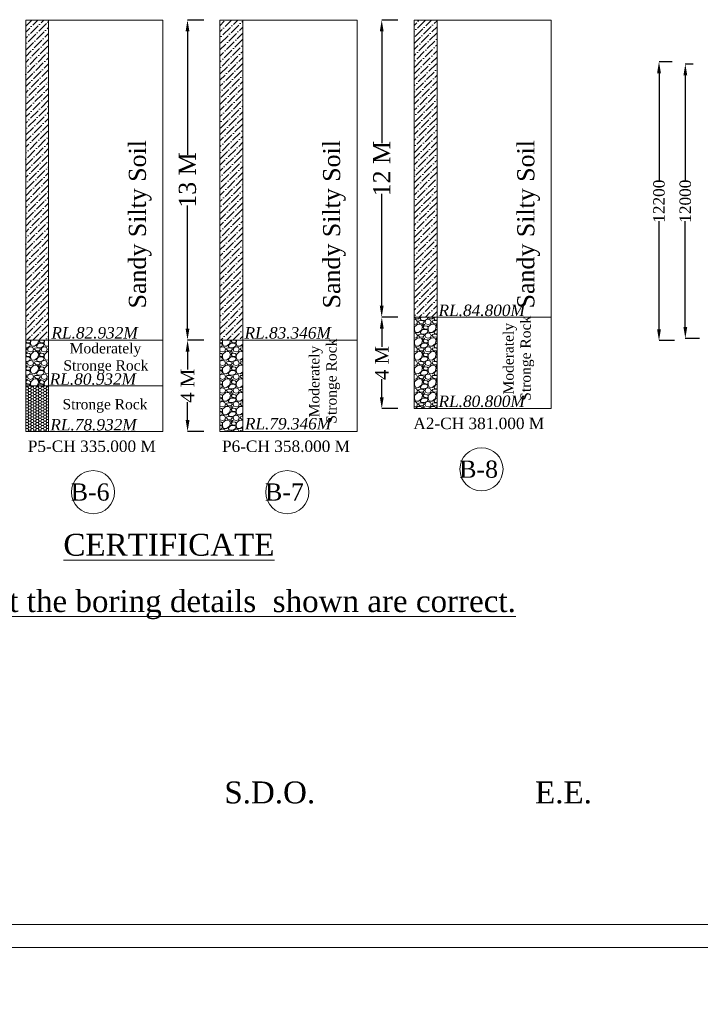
# Model space of a CAD drawing. Header units: millimetres. Extents: x -20950785 to 389010297, y -11535949 to 14056629.
# Tile 341 of 654: x 14622431 to 14682010, y -2582955 to -2496809. Entities that reach past the tile are written whole.
import ezdxf

# ---------------------------------------------------------------- set-up
doc = ezdxf.new("R2010")
doc.units = ezdxf.units.MM
doc.header["$LTSCALE"] = 60
doc.header["$MEASUREMENT"] = 0
doc.styles.add('PDF Arial Bold', font='times.ttf')
doc.styles.add('style1', font='txt.shx', dxfattribs={"height": 1})
doc.dimstyles.get("Standard").update_dxf_attribs({"dimtxt": 400, "dimasz": 215, "dimexe": 0.18, "dimexo": 0.0625, "dimgap": 0.09, "dimtad": 0, "dimtih": 1, "dimtoh": 1, "dimdec": 0, "dimzin": 4, "dimdsep": 46, "dimtxsty": 'Standard', "dimblk": 'OPEN90', "dimcen": 0, "dimadec": 0, "dimazin": 1, "dimtfac": 1, "dimtdec": 0, "dimtix": 1, "dimtofl": 0, "dimtmove": 0, "dimatfit": 3, "dimldrblk": 'OPEN30', "dimfxl": 1, "dimtolj": 1, "dimtzin": 0, "dimarcsym": 0})
pattern_1 = [(228.0127875, (1615041.08, -1041255.94), (-9600, -10800), [161.4432, -15982.90566]), (184.96974073, (1614933.08, -1041375.937), (14400, 1200), [277.0416, -27427.10971]), (132.5104471, (1614657.08, -1041399.94), (12000, -13200), [195.3456, -19339.23912]), (267.273689, (1614189.08, -1041699.937), (1200, 24000), [252.2856, -24976.26965]), (292.8336542, (1614177.08, -1041951.937), (-6000, 14400), [247.386, -24491.24775]), (357.273689, (1614273.08, -1042179.937), (-24000, 1200), [252.2856, -24976.26965]), (37.69424047, (1614525.08, -1042191.937), (-15600, -12000), [333.6348, -33029.81826]), (72.25532837, (1614789.08, -1041987.937), (8400, 26400), [314.9856, -31183.5858]), (121.4295656, (1614885.08, -1041687.937), (-9600, 15600), [253.14, -25060.88773]), (175.2363583, (1614753.08, -1041471.94), (13200, -1200), [288.9984, -14160.9151]), (222.3974378, (1614465.08, -1041447.937), (-14400, -13200), [373.7376, -37000.05001]), (138.8140748, (1615377.08, -1041711.94), (-8400, 7200), [127.5612, -12628.61378]), (171.4692344, (1615281.08, -1041627.937), (15600, -2400), [242.6844, -24025.8137]), (225, (1615041.1, -1041591.9), (-1e-13, -1200), [169.7052, -1527.35107]), (203.1985905, (1614957.08, -1041447.94), (6000, 2400), [91.3896, -9047.53813]), (291.8014095, (1614873.08, -1041483.94), (-1200, 3600), [129.2436, -6332.95417]), (30.9637565, (1614921.08, -1041603.94), (3600, 2400), [209.9148, -6787.22747]), (161.5650512, (1615101.08, -1041495.94), (2400, -1200), [151.7892, -3642.94399]), (16.38954033, (1614177.08, -1041483.937), (12000, 3600), [212.64, -21051.41418]), (70.34617594, (1614381.08, -1041423.94), (-4800, -13200), [178.3932, -17660.8893]), (293.1985905, (1615101.08, -1041255.94), (-2400, 6000), [182.778, -8956.14973]), (343.61045967, (1615173.08, -1041423.937), (-12000, 3600), [212.64, -21051.41418]), (339.4439548, (1614177.08, -1042227.94), (-6000, 2400), [205.056, -10047.74849]), (294.7751406, (1614369.08, -1042299.94), (-6000, 13200), [171.8136, -17009.57168]), (66.8014095, (1615113.08, -1042455.94), (2400, 6000), [182.778, -8956.14973]), (17.35402464, (1615185.08, -1042287.94), (-15600, -4800), [201.1572, -19914.50834]), (69.4439548, (1614525.08, -1042455.94), (-2400, -6000), [102.528, -10150.27649]), (101.3099325, (1615041.08, -1042455.94), (-1200, 4800), [61.188, -6057.63542]), (165.9637565, (1615029.08, -1042395.94), (3600, -1200), [247.386, -4700.34075]), (186.00900596, (1614789.08, -1042335.937), (12000, 1200), [229.26, -22696.70781]), (303.6900675, (1614921.08, -1041711.94), (-1200, 2400), [173.0664, -4153.59513]), (353.1572266, (1615017.08, -1041855.937), (20400, -2400), [302.1528, -29913.07515]), (60.9453959, (1615317.08, -1041891.94), (-4800, -8400), [123.5472, -12231.20897]), (90, (1615377.1, -1041783.9), (-1200, 1200), [72, -1128]), (120.2564372, (1614765.08, -1042299.94), (4800, -8400), [166.7088, -16504.22399]), (48.0127875, (1614681.08, -1042155.94), (9600, 10800), [322.8864, -15821.46246]), (0, (1614897.1, -1041915.9), (1200, 1200), [312, -888]), (325.3048465, (1615209.08, -1041915.94), (12000, -8400), [189.7368, -18783.92916]), (254.0546041, (1615365.08, -1042023.94), (-1200, -4800), [174.7224, -8561.40947]), (207.64597536, (1615317.08, -1042191.937), (-22800, -12000), [284.478, -28163.36902]), (175.42607874, (1615065.08, -1042323.937), (-15600, 1200), [300.9588, -29794.88809])]
pattern_2 = [(45, (1614177.08, -1042455.94), (198.873782, 729.203868), [937.5, -187.5, 0, -187.5])]

# ---------------------------------------------------------------- blocks, each defined once
blk = doc.blocks.new('*D1882')
at = {"color": 0, "linetype": 'Continuous', "lineweight": -2, "ltscale": 2, "transparency": 16777216}
for p, q in [((14679550, -2500490), (14678394, -2500490)), ((14678394, -2501490), (14678394, -2510957)), ((14678394, -2523890), (14678394, -2514423)), ((14679756, -2524890), (14678394, -2524890))]:
    blk.add_line(p, q, dxfattribs=at)
at = {"color": 0, "linetype": 'Continuous', "lineweight": 9, "ltscale": 2, "transparency": 16777216}
for points in [[(14678228, -2501490), (14678561, -2501490), (14678394, -2500490)], [(14678228, -2523890), (14678561, -2523890), (14678394, -2524890)]]:
    blk.add_solid(points, dxfattribs=at)
at = {"layer": 'Defpoints', "color": 0, "linetype": 'Continuous', "lineweight": 9, "ltscale": 2, "transparency": 16777216}
for p in [(14679550, -2500490), (14678394, -2524890), (14679756, -2524890)]:
    blk.add_point(p, dxfattribs=at)
at = {"color": 0, "linetype": 'Continuous', "lineweight": 9, "ltscale": 2, "transparency": 16777216, "insert": (14678394, -2512690), "char_height": 1000, "attachment_point": 5, "rotation": 90, "style": 'PDF Arial Bold'}
blk.add_mtext('\\A1;12200', dxfattribs=at)
blk = doc.blocks.new('*D1883')
at = {"color": 0, "linetype": 'Continuous', "lineweight": -2, "ltscale": 2, "transparency": 16777216}
for p, q in [((14681372, -2500690), (14680698, -2500690)), ((14680698, -2501690), (14680698, -2510957)), ((14680698, -2523690), (14680698, -2514423)), ((14681943, -2524690), (14680698, -2524690))]:
    blk.add_line(p, q, dxfattribs=at)
at = {"color": 0, "linetype": 'Continuous', "lineweight": 9, "ltscale": 2, "transparency": 16777216}
for points in [[(14680531, -2501690), (14680865, -2501690), (14680698, -2500690)], [(14680531, -2523690), (14680865, -2523690), (14680698, -2524690)]]:
    blk.add_solid(points, dxfattribs=at)
at = {"layer": 'Defpoints', "color": 0, "linetype": 'Continuous', "lineweight": 9, "ltscale": 2, "transparency": 16777216}
for p in [(14681372, -2500690), (14680698, -2524690), (14681943, -2524690)]:
    blk.add_point(p, dxfattribs=at)
at = {"color": 0, "linetype": 'Continuous', "lineweight": 9, "ltscale": 2, "transparency": 16777216, "insert": (14680698, -2512690), "char_height": 1000, "attachment_point": 5, "rotation": 90, "style": 'PDF Arial Bold'}
blk.add_mtext('\\A1;12000', dxfattribs=at)
blk = doc.blocks.new('*D1913')
at = {"color": 0, "linetype": 'Continuous', "lineweight": -2, "ltscale": 2, "transparency": 16777216}
for p, q in [((14638541, -2496840), (14637121, -2496840)), ((14637121, -2497840), (14637121, -2508624)), ((14637121, -2523840), (14637121, -2513056)), ((14638545, -2524840), (14637121, -2524840))]:
    blk.add_line(p, q, dxfattribs=at)
at = {"color": 0, "linetype": 'Continuous', "lineweight": 9, "ltscale": 2, "transparency": 16777216}
for points in [[(14636954, -2497840), (14637288, -2497840), (14637121, -2496840)], [(14636954, -2523840), (14637288, -2523840), (14637121, -2524840)]]:
    blk.add_solid(points, dxfattribs=at)
at = {"layer": 'Defpoints', "color": 0, "linetype": 'Continuous', "lineweight": 9, "ltscale": 2, "transparency": 16777216}
for p in [(14638541, -2496840), (14637121, -2524840), (14638545, -2524840)]:
    blk.add_point(p, dxfattribs=at)
at = {"color": 0, "linetype": 'Continuous', "lineweight": 9, "ltscale": 2, "transparency": 16777216, "insert": (14637121, -2510840), "char_height": 1500, "attachment_point": 5, "rotation": 90, "style": 'PDF Arial Bold'}
blk.add_mtext('\\A1;13 M', dxfattribs=at)
blk = doc.blocks.new('*D1914')
at = {"color": 0, "linetype": 'Continuous', "lineweight": -2, "ltscale": 2, "transparency": 16777216}
for p, q in [((14655541, -2496840), (14654121, -2496840)), ((14654121, -2497840), (14654121, -2507624)), ((14654121, -2521840), (14654121, -2512056)), ((14655545, -2522840), (14654121, -2522840))]:
    blk.add_line(p, q, dxfattribs=at)
at = {"color": 0, "linetype": 'Continuous', "lineweight": 9, "ltscale": 2, "transparency": 16777216}
for points in [[(14653954, -2497840), (14654288, -2497840), (14654121, -2496840)], [(14653954, -2521840), (14654288, -2521840), (14654121, -2522840)]]:
    blk.add_solid(points, dxfattribs=at)
at = {"layer": 'Defpoints', "color": 0, "linetype": 'Continuous', "lineweight": 9, "ltscale": 2, "transparency": 16777216}
for p in [(14655541, -2496840), (14654121, -2522840), (14655545, -2522840)]:
    blk.add_point(p, dxfattribs=at)
at = {"color": 0, "linetype": 'Continuous', "lineweight": 9, "ltscale": 2, "transparency": 16777216, "insert": (14654121, -2509840), "char_height": 1500, "attachment_point": 5, "rotation": 90, "style": 'PDF Arial Bold'}
blk.add_mtext('\\A1;12 M', dxfattribs=at)
blk = doc.blocks.new('*D1920')
at = {"color": 0, "linetype": 'Continuous', "lineweight": -2, "ltscale": 2, "transparency": 16777216}
for p, q in [((14638545, -2524840), (14637128, -2524840)), ((14637128, -2525840), (14637128, -2527421)), ((14637128, -2531840), (14637128, -2530260)), ((14638545, -2532840), (14637128, -2532840))]:
    blk.add_line(p, q, dxfattribs=at)
at = {"color": 0, "linetype": 'Continuous', "lineweight": 9, "ltscale": 2, "transparency": 16777216}
for points in [[(14636962, -2525840), (14637295, -2525840), (14637128, -2524840)], [(14636962, -2531840), (14637295, -2531840), (14637128, -2532840)]]:
    blk.add_solid(points, dxfattribs=at)
at = {"layer": 'Defpoints', "color": 0, "linetype": 'Continuous', "lineweight": 9, "ltscale": 2, "transparency": 16777216}
for p in [(14638545, -2524840), (14637128, -2532840), (14638545, -2532840)]:
    blk.add_point(p, dxfattribs=at)
at = {"color": 0, "linetype": 'Continuous', "lineweight": 9, "ltscale": 2, "transparency": 16777216, "insert": (14637128, -2528840), "char_height": 1200, "attachment_point": 5, "rotation": 90, "style": 'PDF Arial Bold'}
blk.add_mtext('\\A1;4 M', dxfattribs=at)
blk = doc.blocks.new('*D1921')
at = {"color": 0, "linetype": 'Continuous', "lineweight": -2, "ltscale": 2, "transparency": 16777216}
for p, q in [((14655545, -2522840), (14654128, -2522840)), ((14654128, -2523840), (14654128, -2525421)), ((14654128, -2529840), (14654128, -2528260)), ((14655545, -2530840), (14654128, -2530840))]:
    blk.add_line(p, q, dxfattribs=at)
at = {"color": 0, "linetype": 'Continuous', "lineweight": 9, "ltscale": 2, "transparency": 16777216}
for points in [[(14653962, -2523840), (14654295, -2523840), (14654128, -2522840)], [(14653962, -2529840), (14654295, -2529840), (14654128, -2530840)]]:
    blk.add_solid(points, dxfattribs=at)
at = {"layer": 'Defpoints', "color": 0, "linetype": 'Continuous', "lineweight": 9, "ltscale": 2, "transparency": 16777216}
for p in [(14655545, -2522840), (14654128, -2530840), (14655545, -2530840)]:
    blk.add_point(p, dxfattribs=at)
at = {"color": 0, "linetype": 'Continuous', "lineweight": 9, "ltscale": 2, "transparency": 16777216, "insert": (14654128, -2526840), "char_height": 1200, "attachment_point": 5, "rotation": 90, "style": 'PDF Arial Bold'}
blk.add_mtext('\\A1;4 M', dxfattribs=at)

msp = doc.modelspace()

# ---------------------------------------------------------------- hatches: boundary and pattern name
at = {"linetype": 'Continuous', "lineweight": 9, "ltscale": 2}
h = msp.add_hatch(dxfattribs=at)
h.set_pattern_fill('ANSI36', scale=3000)
h.set_pattern_definition(pattern_2)
h.paths.add_polyline_path([(14624960.96, -2496840.44), (14622960.96, -2496840.44), (14622960.96, -2524840.44), (14624960.96, -2524840.44)])
h = msp.add_hatch(dxfattribs=at)
h.set_pattern_fill('ANSI36', scale=3000)
h.set_pattern_definition(pattern_2)
h.paths.add_polyline_path([(14641960.96, -2496840.44), (14639960.96, -2496840.44), (14639960.96, -2524840.44), (14641960.96, -2524840.44)])
h = msp.add_hatch(dxfattribs=at)
h.set_pattern_fill('ANSI36', scale=3000)
h.set_pattern_definition(pattern_2)
h.paths.add_polyline_path([(14658960.96, -2496840.44), (14656960.96, -2496840.44), (14656960.96, -2522840.44), (14658960.96, -2522840.44)])
h = msp.add_hatch(dxfattribs=at)
h.set_pattern_fill('GRAVEL', scale=1200)
h.set_pattern_definition(pattern_1)
h.paths.add_polyline_path([(14656960.96, -2530840.44), (14658960.96, -2530840.44), (14658960.96, -2522840.44), (14656960.96, -2522840.44)])
h.paths.add_polyline_path([(14658847.55, -2531265.94), (14666898.38, -2531265.94), (14666898.38, -2529130.75), (14658847.55, -2529130.75)], flags=9)
h = msp.add_hatch(dxfattribs=at)
h.set_pattern_fill('GRAVEL', scale=1200)
h.set_pattern_definition(pattern_1)
h.paths.add_polyline_path([(14622960.96, -2528840.44), (14624960.96, -2528840.44), (14624960.96, -2524840.44), (14622960.96, -2524840.44)])
h.paths.add_polyline_path([(14624813.25, -2529322.93), (14632864.08, -2529322.93), (14632864.08, -2527187.74), (14624813.25, -2527187.74)], flags=9)
h = msp.add_hatch(dxfattribs=at)
h.set_pattern_fill('GRAVEL', scale=1200)
h.set_pattern_definition(pattern_1)
h.paths.add_polyline_path([(14639960.96, -2532840.44), (14641960.96, -2532840.44), (14641960.96, -2524840.44), (14639960.96, -2524840.44)])
h.paths.add_polyline_path([(14641897.03, -2533224.75), (14649947.86, -2533224.75), (14649947.86, -2531089.56), (14641897.03, -2531089.56)], flags=9)
h = msp.add_hatch(dxfattribs=at)
h.set_pattern_fill('HONEY', scale=1200)
h.set_pattern_definition([(0, (1614177.08, -1042455.94), (225, 129.9038106), [150, -300]), (120, (1614177.08, -1042455.94), (-225, 129.9038106), [150, -300]), (60, (1614177.08, -1042455.94), (5e-14, 259.8076211), [-300, 150])])
h.paths.add_polyline_path([(14622960.96, -2532840.44), (14624960.96, -2532840.44), (14624960.96, -2528840.44), (14622960.96, -2528840.44)])
h.paths.add_polyline_path([(14624868.26, -2533318.74), (14632919.09, -2533318.74), (14632919.09, -2531183.55), (14624868.26, -2531183.55)], flags=9)

# ---------------------------------------------------------------- linework, layer by layer
at = {"color": 7, "linetype": 'Continuous', "lineweight": 9, "ltscale": 2}
for p, q in [((14622960.96, -2496840.44), (14622960.96, -2532840.44)), ((14634960.96, -2496840.44), (14622960.96, -2496840.44)), ((14624960.96, -2532840.44), (14624960.96, -2496840.44)), ((14634960.96, -2532840.44), (14634960.96, -2496840.44)), ((14639960.96, -2496840.44), (14639960.96, -2532840.44)), ((14651960.96, -2496840.44), (14639960.96, -2496840.44)), ((14641960.96, -2532840.44), (14641960.96, -2496840.44)), ((14651960.96, -2532840.44), (14651960.96, -2496840.44)), ((14656960.96, -2496840.44), (14656960.96, -2530840.44)), ((14668960.96, -2496840.44), (14656960.96, -2496840.44)), ((14658960.96, -2530840.44), (14658960.96, -2496840.44)), ((14668960.96, -2530840.44), (14668960.96, -2496840.44)), ((14656960.96, -2522840.44), (14668960.96, -2522840.44)), ((14622960.96, -2524840.44), (14634960.96, -2524840.44)), ((14639960.96, -2524840.44), (14651960.96, -2524840.44)), ((14622960.96, -2528840.44), (14634960.96, -2528840.44)), ((14656960.96, -2530840.44), (14658960.96, -2530840.44)), ((14656960.96, -2530840.44), (14668960.96, -2530840.44)), ((14622960.96, -2532840.44), (14624960.96, -2532840.44)), ((14622960.96, -2532840.44), (14634960.96, -2532840.44)), ((14639960.96, -2532840.44), (14641960.96, -2532840.44)), ((14639960.96, -2532840.44), (14651960.96, -2532840.44))]:
    msp.add_line(p, q, dxfattribs=at)
for points in [[(14595241.9, -2337928.73), (14932618.09, -2337928.73), (14932618.09, -2577974.94), (14595241.9, -2577974.94)], [(14597241.9, -2339928.73), (14930618.09, -2339928.73), (14930618.09, -2575974.94), (14597241.9, -2575974.94)]]:
    msp.add_lwpolyline(points, close=True, dxfattribs=at)
for centre, radius in [((14746250.9, -2442527.94), 347474.95), ((14662853.96, -2536144.19), 1886.25), ((14628853.96, -2538144.19), 1886.25), ((14645853.96, -2538144.19), 1886.25)]:
    msp.add_circle(centre, radius, dxfattribs=at)

# ---------------------------------------------------------------- texts
at = {"color": 7, "linetype": 'Continuous', "lineweight": 9, "ltscale": 2, "attachment_point": 1, "rotation": 90, "style": 'PDF Arial Bold'}
for s, width, insert, char_height in [('\\pi1240.70522,t5740.70522;Moderately \\P\\pi690.45288,t5190.45288;Stronge Rock', 8577.0125, (14664768.14, -2530844.45), 900), ('\\pi1240.70522,t5740.70522;Moderately \\P\\pi690.45288,t5190.45288;Stronge Rock', 8577.0125, (14647768.14, -2532844.45), 900), ('\\pt7500;Sandy Silty Soil', 19976.8492, (14631983.35, -2522071.96), 1500), ('\\pt7500;Sandy Silty Soil', 19976.8492, (14648983.35, -2522071.96), 1500), ('\\pt7500;Sandy Silty Soil', 19976.8492, (14665983.35, -2522071.96), 1500)]:
    msp.add_mtext_dynamic_manual_height_columns(s, width=width, gutter_width=1, heights=[0], dxfattribs=dict(at, insert=insert, char_height=char_height))
at = {"color": 7, "linetype": 'Continuous', "lineweight": 9, "ltscale": 2, "char_height": 1000, "width": 5796.7256, "attachment_point": 3, "style": 'PDF Arial Bold'}
for s, insert in [('{\\fTimes New Roman|b0|i1|c0|p18;RL.84.800M}', (14666649.65, -2521739.02)), ('{\\fTimes New Roman|b0|i1|c0|p18;RL.82.932M}', (14632764.21, -2523705.75)), ('{\\fTimes New Roman|b0|i1|c0|p18;RL.83.346M}', (14649666.82, -2523709.9)), ('{\\fTimes New Roman|b0|i1|c0|p18;RL.80.932M}', (14632614.08, -2527753.53)), ('{\\fTimes New Roman|b0|i1|c0|p18;RL.80.800M}', (14666648.38, -2529696.54)), ('{\\fTimes New Roman|b0|i1|c0|p18;RL.78.932M}', (14632669.09, -2531749.34)), ('{\\fTimes New Roman|b0|i1|c0|p18;RL.79.346M}', (14649697.86, -2531655.35))]:
    msp.add_mtext(s, dxfattribs=dict(at, insert=insert))
at = {"color": 7, "linetype": 'Continuous', "lineweight": 9, "ltscale": 2, "char_height": 900, "attachment_point": 1, "style": 'PDF Arial Bold'}
for s, insert in [('\\pi1240.70522,t5740.70522;Moderately \\P\\pi690.45288,t5190.45288;Stronge Rock', (14625565.07, -2525106.59)), ('\\pt4500;Stronge Rock', (14626180.37, -2530002.28))]:
    msp.add_mtext_dynamic_manual_height_columns(s, width=8577.0125, gutter_width=1, heights=[0], dxfattribs=dict(at, insert=insert))
at = {"color": 7, "linetype": 'Continuous', "lineweight": 9, "ltscale": 2, "attachment_point": 3, "style": 'PDF Arial Bold'}
for s, insert, char_height in [('A2-CH 381.000 M', (14668344.35, -2531629.36), 1000), ('P5-CH 335.000 M', (14634344.35, -2533629.36), 1000), ('P6-CH 358.000 M', (14651344.35, -2533629.36), 1000), ('B-8', (14664303.04, -2535384.63), 1500), ('B-6', (14630303.04, -2537384.63), 1500), ('B-7', (14647303.04, -2537384.63), 1500)]:
    msp.add_mtext(s, dxfattribs=dict(at, insert=insert, char_height=char_height))
at = {"linetype": 'Continuous', "lineweight": 9, "insert": (14626253.52, -2541789.31), "char_height": 1915.1515, "attachment_point": 1}
msp.add_mtext('{\\fTimes New Roman|b0|i0|c0|p18;\\LCERTIFICATE}', dxfattribs=at)
at = {"linetype": 'Continuous', "lineweight": 9, "insert": (14599538.28, -2546719.98), "char_height": 1915.15152, "width": 72153.3279, "attachment_point": 1}
msp.add_mtext('\\pi7448.80773;{\\fTimes New Roman|b0|i0|c0|p18;\\LCertified that the boring details  shown are correct.}', dxfattribs=at)
at = {"linetype": 'Continuous', "lineweight": 9, "char_height": 2118.0044, "attachment_point": 1, "style": 'style1'}
for s, insert in [('{\\fTimes New Roman|b0|i0|c0|p18;\\H0.90422x;S.D.O. \\H1.10592x;                        }', (14640342.39, -2563458.13)), ('{\\fTimes New Roman|b0|i0|c0|p18;\\H0.90422x;E.E.  \\H1.10592x;                      }', (14667542.17, -2563458.13))]:
    msp.add_mtext(s, dxfattribs=dict(at, insert=insert))

# ---------------------------------------------------------------- dimensions: what is measured, and where the dimension line sits
at = {"color": 7, "linetype": 'Continuous', "lineweight": 9, "ltscale": 2}
for base, p1, p2, text, override, picture, middle in [((14637120.96, -2524840.44), (14638540.84, -2496840.44), (14638544.59, -2524840.44), '13 M', {"dimtxt": 1500, "dimasz": 1000, "dimtxsty": 'PDF Arial Bold', "dimfxl": 300}, '*D1913', (14637120.96, -2510840.44)), ((14654120.96, -2522840.44), (14655540.84, -2496840.44), (14655544.59, -2522840.44), '12 M', {"dimtxt": 1500, "dimasz": 1000, "dimtxsty": 'PDF Arial Bold', "dimfxl": 300}, '*D1914', (14654120.96, -2509840.44)), ((14654128.46, -2530840.44), (14655544.59, -2522840.44), (14655544.59, -2530840.44), '4 M', {"dimtxt": 1200, "dimasz": 1000, "dimtxsty": 'PDF Arial Bold', "dimfxl": 300}, '*D1921', (14654128.46, -2526840.44)), ((14637128.46, -2532840.44), (14638544.59, -2524840.44), (14638544.59, -2532840.44), '4 M', {"dimtxt": 1200, "dimasz": 1000, "dimtxsty": 'PDF Arial Bold', "dimfxl": 300}, '*D1920', (14637128.46, -2528840.44))]:
    dim = msp.add_linear_dim(base=base, p1=p1, p2=p2, angle=90, text=text, dimstyle='Standard', override=override, dxfattribs=at)
    dim.commit()
    dim.dimension.update_dxf_attribs({"geometry": picture, "text_midpoint": middle, "text_rotation": 90})
for base, p1, p2, text, picture, middle in [((14678394.4, -2524890.41), (14679549.9, -2500490.41), (14679755.9, -2524890.41), '12200', '*D1882', (14678394.4, -2512690.41)), ((14680697.9, -2524690.41), (14681371.9, -2500690.41), (14681942.9, -2524690.41), '12000', '*D1883', (14680697.9, -2512690.41))]:
    dim = msp.add_linear_dim(base=base, p1=p1, p2=p2, angle=90, text=text, dimstyle='Standard', override={"dimtxt": 1000, "dimasz": 1000, "dimtxsty": 'PDF Arial Bold', "dimfxl": 300}, dxfattribs=at)
    dim.commit()
    dim.dimension.update_dxf_attribs({"geometry": picture, "text_midpoint": middle, "dimtype": 160, "text_rotation": 90})

doc.saveas('drawing.dxf')
